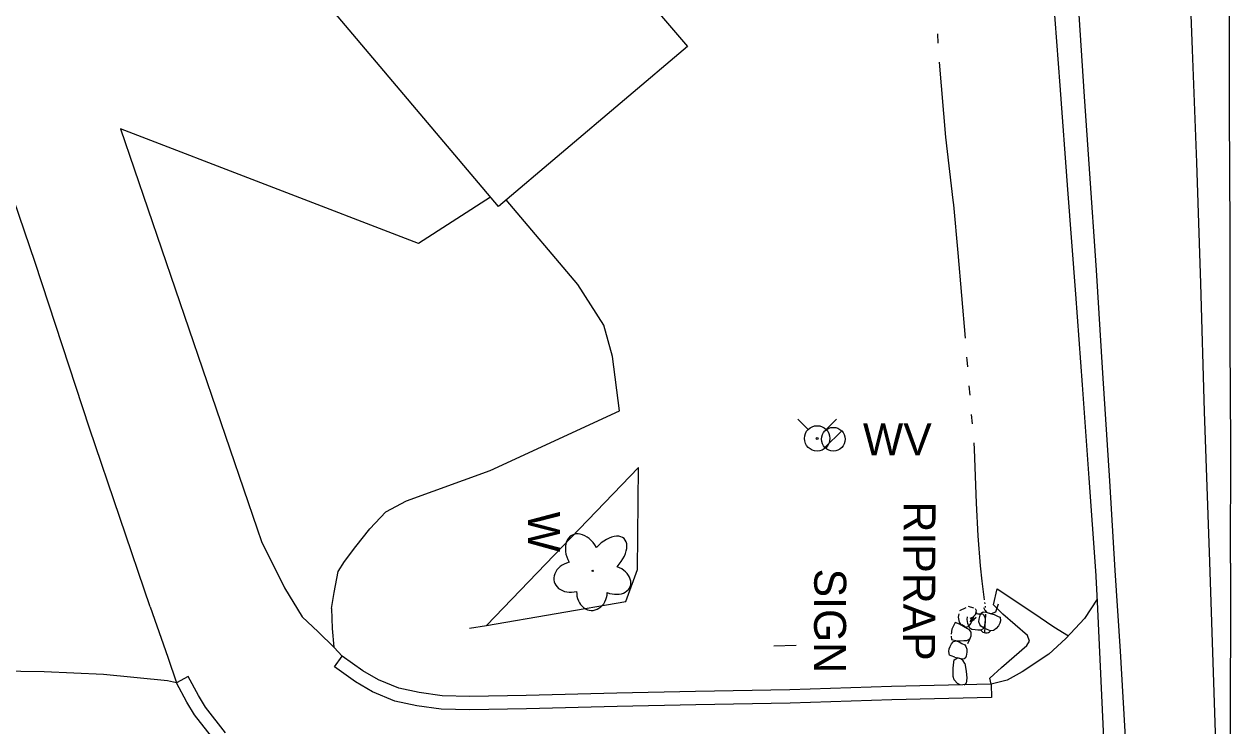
# Model space of a CAD drawing. Extents: x 589250 to 1188077, y 162953 to 363065.
# Drawn here: x 594534.5 to 594760.9, y 184056.3 to 184188 of the extents above; entities that cross this region are included whole.
import ezdxf

# ---------------------------------------------------------------- set-up
doc = ezdxf.new("R2010")
doc.units = 0
for name, color, linetype in [('E_BLD', 7, 'Continuous'), ('E_DRN', 7, 'Continuous'), ('E_DRN_RipRap', 7, 'Continuous'), ('E_DRN_RipRap_Text', 7, 'Continuous'), ('E_DWY', 7, 'Continuous'), ('E_LAND_Vegetation', 7, 'Continuous'), ('E_RDWY', 7, 'Continuous'), ('E_RDWY_Gravel', 7, 'Continuous'), ('E_SGN', 7, 'Continuous'), ('E_SGN_Text', 7, 'Continuous'), ('E_UTL_W', 7, 'Continuous'), ('E_UTL_WHydrant', 7, 'Continuous'), ('E_WAL', 7, 'Continuous'), ('E_WAL_Text', 7, 'Continuous'), ('E_WTR_FlowLine', 7, 'Continuous')]:
    doc.layers.add(name, color=color, linetype=linetype)

msp = doc.modelspace()

# ---------------------------------------------------------------- linework, layer by layer
at = {"layer": 'E_BLD'}
for p, q in [((594614.5, 184236), (594658.94, 184183.75)), ((594623.49, 184153.78), (594588.64, 184195.04)), ((594658.94, 184183.75), (594623.49, 184153.78))]:
    msp.add_line(p, q, dxfattribs=at)
at = {"layer": 'E_DRN'}
msp.add_arc((594714.97, 184074.86), 1.13, 212.9323, 319.1925, dxfattribs=at)
at = {"layer": 'E_DRN_RipRap'}
for p, q in [((594710.03, 184077.92), (594711.25, 184078.51)), ((594711.61, 184078.72), (594712.6, 184078.42)), ((594712.32, 184076.52), (594713.31, 184077.5)), ((594712.93, 184078.32), (594713.1, 184077.96)), ((594713.1, 184077.96), (594712.96, 184077.13)), ((594713.89, 184077.05), (594714.18, 184077.49)), ((594714.18, 184077.49), (594714.46, 184077.67)), ((594714.46, 184077.67), (594714.96, 184077.64)), ((594714.5, 184078.5), (594714.73, 184077.98)), ((594714.73, 184077.98), (594715.19, 184077.57)), ((594714.96, 184077.64), (594716.48, 184077.16)), ((594715.19, 184077.57), (594715.92, 184077.32)), ((594716.72, 184077.63), (594715.92, 184077.32)), ((594716.89, 184078), (594716.72, 184077.63)), ((594717.23, 184079.14), (594716.89, 184078)), ((594709.19, 184075.67), (594708.78, 184074.91)), ((594709.96, 184075.38), (594709.19, 184075.67)), ((594709.8, 184076.68), (594709.9, 184077.29)), ((594710.01, 184075.74), (594709.8, 184076.68)), ((594710.71, 184074.92), (594709.96, 184075.38)), ((594710.38, 184075.2), (594710.01, 184075.74)), ((594711.08, 184074.88), (594710.4, 184075.25)), ((594711.44, 184076.25), (594711.48, 184076.76)), ((594711.57, 184075.52), (594711.44, 184076.25)), ((594712.1, 184075.55), (594711.53, 184074.85)), ((594711.71, 184074.99), (594711.57, 184075.52)), ((594712, 184076.53), (594712.47, 184076.66)), ((594712.08, 184075.79), (594712.09, 184076.12)), ((594712.09, 184076.12), (594712.32, 184076.52)), ((594712.62, 184076.73), (594712.1, 184075.55)), ((594713.11, 184076.62), (594712.13, 184075.75)), ((594712.37, 184076.02), (594712.79, 184076.27)), ((594712.47, 184076.66), (594712.96, 184077.13)), ((594713.36, 184077.3), (594714.08, 184077.29)), ((594713.62, 184075.8), (594713.71, 184076.34)), ((594713.78, 184075.29), (594713.62, 184075.8)), ((594713.71, 184076.34), (594713.89, 184077.05)), ((594714.01, 184074.97), (594713.78, 184075.29)), ((594714.08, 184077.29), (594714.41, 184077.27)), ((594714.41, 184077.27), (594714.73, 184076.66)), ((594714.77, 184075.65), (594714.65, 184075.06)), ((594714.73, 184076.66), (594714.79, 184076.18)), ((594714.79, 184076.18), (594714.77, 184075.65)), ((594716.48, 184077.16), (594717.27, 184076.84)), ((594717.27, 184076.84), (594717.62, 184076.67)), ((594717.54, 184075.53), (594717.28, 184075.06)), ((594717.7, 184075.98), (594717.54, 184075.53)), ((594717.62, 184076.67), (594717.7, 184075.98)), ((594708.4, 184073.13), (594708.47, 184072.47)), ((594708.57, 184074.44), (594708.45, 184073.49)), ((594708.78, 184074.91), (594708.57, 184074.44)), ((594711.49, 184074.52), (594710.71, 184074.92)), ((594711.53, 184074.85), (594711.02, 184074.73)), ((594711.8, 184074.4), (594711.49, 184074.52)), ((594712.02, 184074.57), (594711.71, 184074.99)), ((594712.15, 184073.9), (594711.8, 184074.4)), ((594711.95, 184072.53), (594712.17, 184073.21)), ((594712.31, 184074.37), (594712.02, 184074.57)), ((594712.17, 184073.21), (594712.15, 184073.9)), ((594712.91, 184074.29), (594712.31, 184074.37)), ((594713.46, 184074.22), (594712.91, 184074.29)), ((594714.02, 184074.25), (594713.46, 184074.22)), ((594714.63, 184074.64), (594714.01, 184074.97)), ((594714.43, 184074.49), (594714.02, 184074.25)), ((594714.5, 184074.65), (594714.43, 184074.49)), ((594714.65, 184075.06), (594714.5, 184074.65)), ((594715.2, 184074.35), (594714.63, 184074.64)), ((594715.83, 184074.12), (594715.2, 184074.35)), ((594716.39, 184074.17), (594715.83, 184074.12)), ((594716.54, 184074.28), (594716.39, 184074.17)), ((594716.89, 184074.58), (594716.54, 184074.28)), ((594717.28, 184075.06), (594716.89, 184074.58)), ((594707.98, 184070.27), (594708.06, 184070.73)), ((594708.06, 184070.73), (594708.24, 184071.21)), ((594708.24, 184071.21), (594708.52, 184071.71)), ((594708.47, 184072.47), (594709.53, 184072.22)), ((594708.52, 184071.71), (594708.78, 184072.03)), ((594708.78, 184072.03), (594708.89, 184072.15)), ((594708.89, 184072.15), (594709.35, 184072.23)), ((594709.35, 184072.23), (594709.91, 184072.04)), ((594709.53, 184072.22), (594710.1, 184072.26)), ((594709.91, 184072.04), (594710.42, 184071.77)), ((594710.1, 184072.26), (594710.83, 184072.29)), ((594710.42, 184071.77), (594710.97, 184071.47)), ((594710.83, 184072.29), (594711.36, 184072.31)), ((594710.97, 184071.47), (594711.19, 184071.17)), ((594711.19, 184071.17), (594711.37, 184070.67)), ((594711.36, 184072.31), (594711.71, 184072.52)), ((594711.37, 184070.67), (594711.36, 184070.12)), ((594711.58, 184071.72), (594711.95, 184072.53)), ((594711.71, 184072.52), (594711.78, 184072.64)), ((594708.12, 184069.58), (594707.98, 184070.27)), ((594708.43, 184069.43), (594708.12, 184069.58)), ((594709.11, 184069.15), (594708.43, 184069.43)), ((594708.91, 184068.26), (594708.99, 184068.65)), ((594708.99, 184068.65), (594709.6, 184069.03)), ((594710.46, 184068.82), (594709.11, 184069.14)), ((594710.25, 184068.87), (594709.6, 184069.03)), ((594710.7, 184068.5), (594710.25, 184068.87)), ((594710.87, 184068.84), (594710.46, 184068.82)), ((594710.97, 184068.01), (594710.7, 184068.5)), ((594711.08, 184069.04), (594710.87, 184068.84)), ((594711.27, 184069.4), (594711.08, 184068.95)), ((594711.36, 184070.12), (594711.27, 184069.4)), ((594708.79, 184065.54), (594708.81, 184067.1)), ((594708.81, 184067.1), (594708.91, 184068.26)), ((594710.97, 184068.01), (594711.25, 184066.56)), ((594711.25, 184066.56), (594711.37, 184065.23)), ((594708.99, 184064.95), (594708.79, 184065.54)), ((594709.59, 184064.24), (594708.99, 184064.95)), ((594710.13, 184063.98), (594709.59, 184064.24)), ((594711.23, 184064.3), (594710.87, 184063.92)), ((594711.37, 184065.23), (594711.23, 184064.3))]:
    msp.add_line(p, q, dxfattribs=at)
at = {"layer": 'E_DWY'}
for p, q in [((594552.63, 184168.35), (594578.25, 184093.25)), ((594608.52, 184146.8), (594552.63, 184168.35)), ((594536.6, 184143.25), (594528.62, 184166.56)), ((594622.01, 184155.53), (594608.52, 184146.8)), ((594638.41, 184139.12), (594624.94, 184155.01)), ((594546.81, 184112.17), (594536.6, 184143.25)), ((594643.29, 184131.49), (594638.41, 184139.12)), ((594644.92, 184125.58), (594643.29, 184131.49)), ((594646.19, 184115.41), (594644.92, 184125.58)), ((594621.95, 184104.23), (594646.19, 184115.41)), ((594558.17, 184078.65), (594546.81, 184112.17)), ((594606.28, 184098.51), (594621.95, 184104.23)), ((594602.38, 184096.47), (594606.28, 184098.51)), ((594599.36, 184093.28), (594602.38, 184096.47)), ((594578.25, 184093.25), (594579.06, 184090.86)), ((594596.72, 184089.96), (594599.36, 184093.28)), ((594579.06, 184090.86), (594583.38, 184082.19)), ((594594.64, 184087.12), (594596.72, 184089.96)), ((594593.42, 184085.26), (594594.64, 184087.12)), ((594592.69, 184081.34), (594593.42, 184085.26)), ((594583.38, 184082.19), (594586.65, 184076.72)), ((594592.19, 184078.34), (594592.69, 184081.34)), ((594735.82, 184080.08), (594733.45, 184076.45)), ((594558.17, 184078.65), (594561.48, 184069.18)), ((594592.19, 184078.34), (594592.28, 184074.58)), ((594589.71, 184073.91), (594586.65, 184076.72)), ((594733.45, 184076.45), (594729.96, 184072.71)), ((594592.71, 184070.97), (594589.71, 184073.91)), ((594592.28, 184074.58), (594592.62, 184071.06)), ((594594.17, 184069.38), (594592.71, 184070.97)), ((594729.96, 184072.71), (594726.72, 184069.75)), ((594561.48, 184069.18), (594563.11, 184064.35)), ((594592.73, 184067.34), (594594.17, 184069.38)), ((594598.05, 184066.64), (594594.17, 184069.38)), ((594726.72, 184069.75), (594721.76, 184066.44)), ((594538.28, 184066.43), (594521.92, 184066.67)), ((594549.41, 184065.91), (594538.28, 184066.43)), ((594596.69, 184064.54), (594592.73, 184067.34)), ((594601, 184064.9), (594598.05, 184066.64)), ((594721.76, 184066.44), (594718.92, 184064.87)), ((594561.41, 184064.71), (594549.41, 184065.91)), ((594563.11, 184064.35), (594561.41, 184064.71)), ((594565.32, 184065.53), (594563.11, 184064.35)), ((594565.04, 184060.76), (594563.11, 184064.35)), ((594567.22, 184061.99), (594565.32, 184065.53)), ((594599.89, 184062.65), (594596.69, 184064.54)), ((594604.82, 184063.35), (594601, 184064.9)), ((594715.96, 184064.1), (594697.24, 184063.7)), ((594718.92, 184064.87), (594715.96, 184064.1)), ((594715.96, 184064.1), (594716.02, 184061.6)), ((594568.53, 184059.78), (594567.22, 184061.99)), ((594604.08, 184060.95), (594599.89, 184062.65)), ((594608.61, 184062.53), (594604.82, 184063.35)), ((594612.96, 184061.94), (594608.61, 184062.53)), ((594618.13, 184061.8), (594612.96, 184061.94)), ((594628.73, 184062.01), (594618.13, 184061.8)), ((594645.69, 184062.41), (594628.73, 184062.01)), ((594660.46, 184062.73), (594645.69, 184062.41)), ((594678.15, 184063.07), (594660.46, 184062.73)), ((594697.24, 184063.7), (594678.15, 184063.07)), ((594716.02, 184061.6), (594697.3, 184061.2)), ((594566.46, 184058.36), (594565.04, 184060.76)), ((594572.31, 184054.99), (594568.53, 184059.78)), ((594608.18, 184060.07), (594604.08, 184060.95)), ((594612.75, 184059.44), (594608.18, 184060.07)), ((594618.13, 184059.3), (594612.75, 184059.44)), ((594628.78, 184059.51), (594618.13, 184059.3)), ((594645.75, 184059.91), (594628.78, 184059.51)), ((594660.51, 184060.23), (594645.75, 184059.91)), ((594678.21, 184060.57), (594660.51, 184060.23)), ((594697.3, 184061.2), (594678.21, 184060.57)), ((594570.37, 184053.42), (594566.46, 184058.36))]:
    msp.add_line(p, q, dxfattribs=at)
at = {"layer": 'E_LAND_Vegetation'}
msp.add_circle((594641.19, 184085.38), 0.128, dxfattribs=at)
for centre, major_axis, ratio in [((594639.31, 184088.37), (2.01, -3.71), 0.691916), ((594643.81, 184087.96), (-3.25, -3.47), 0.560249), ((594637.45, 184084.25), (3.5, 0.91), 0.782863), ((594644.84, 184083.73), (-3.38, 1.3), 0.716896), ((594641.04, 184081.4), (0.13, 3.45), 0.832022)]:
    msp.add_ellipse(centre, major_axis=major_axis, ratio=ratio, start_param=1.570796, end_param=4.712389, dxfattribs=at)
at = {"layer": 'E_RDWY'}
for p, q in [((594753.73, 184183.16), (594752.95, 184202.54)), ((594733.47, 184174.41), (594732.22, 184192.67)), ((594760.67, 184171.59), (594760.67, 184190.71)), ((594754.49, 184162.03), (594753.73, 184183.16)), ((594734.36, 184160.83), (594733.47, 184174.41)), ((594760.74, 184149.12), (594760.67, 184171.59)), ((594755.24, 184139.28), (594754.49, 184162.03)), ((594735.67, 184141.79), (594734.36, 184160.83)), ((594760.77, 184128.36), (594760.74, 184149.12)), ((594736.89, 184122.49), (594735.67, 184141.79)), ((594755.96, 184115.3), (594755.24, 184139.28)), ((594760.9, 184108.95), (594760.77, 184128.36)), ((594738.2, 184102.3), (594736.89, 184122.49)), ((594756.93, 184087.04), (594755.96, 184115.3)), ((594760.83, 184086.85), (594760.9, 184108.95)), ((594739.21, 184085.43), (594738.2, 184102.3)), ((594758.76, 184032.17), (594756.93, 184087.04)), ((594760.83, 184086.85), (594760.75, 184047.3)), ((594740.22, 184070.3), (594739.21, 184085.43)), ((594716.37, 184078.99), (594717.08, 184082.03)), ((594717.08, 184082.03), (594723.73, 184077.58)), ((594718.11, 184077.26), (594716.37, 184078.99)), ((594723.73, 184077.58), (594727.71, 184074.87)), ((594722.77, 184073.27), (594718.11, 184077.26)), ((594723.15, 184072.17), (594722.77, 184073.27)), ((594727.71, 184074.87), (594730.41, 184073.2)), ((594717.84, 184067.24), (594722.62, 184071.35)), ((594722.62, 184071.35), (594723.15, 184072.17)), ((594741.27, 184051.98), (594740.22, 184070.3)), ((594715.69, 184065.24), (594717.84, 184067.24)), ((594715.96, 184064.1), (594715.69, 184065.24))]:
    msp.add_line(p, q, dxfattribs=at)
at = {"layer": 'E_RDWY_Gravel'}
for p, q in [((594728.89, 184176.48), (594726.96, 184201.32)), ((594730.3, 184156.92), (594728.89, 184176.48)), ((594731.84, 184137.28), (594730.3, 184156.92)), ((594733.06, 184120.26), (594731.84, 184137.28)), ((594734.31, 184102.76), (594733.06, 184120.26)), ((594735.55, 184085.39), (594734.31, 184102.76)), ((594735.85, 184079.56), (594735.54, 184085.49)), ((594737.2, 184051.24), (594735.85, 184079.56))]:
    msp.add_line(p, q, dxfattribs=at)
at = {"layer": 'E_SGN'}
msp.add_line((594675.19, 184071.28), (594679.36, 184071.44), dxfattribs=at)
at = {"layer": 'E_UTL_W'}
msp.add_lwpolyline([(594684.75, 184108.5), (594687.89, 184111.65)], dxfattribs=at)
msp.add_circle((594686.32, 184110.08), 2.22, dxfattribs=at)
at = {"layer": 'E_UTL_WHydrant'}
for points in [[(594681.62, 184111.9), (594679.67, 184113.84)], [(594684.96, 184111.9), (594686.9, 184113.84)]]:
    msp.add_lwpolyline(points, dxfattribs=at)
for radius in [2.38, 0.182]:
    msp.add_circle((594683.29, 184110.23), radius, dxfattribs=at)
at = {"layer": 'E_WAL'}
for p, q in [((594649.75, 184104.76), (594621.24, 184075.13)), ((594649.6, 184085.61), (594649.75, 184104.76)), ((594647.4, 184079.6), (594649.6, 184085.61)), ((594621.24, 184075.13), (594647.4, 184079.6)), ((594618.1, 184074.61), (594621.24, 184075.13))]:
    msp.add_line(p, q, dxfattribs=at)
at = {"layer": 'E_WTR_FlowLine'}
for p, q in [((594705.84, 184186.18), (594705.95, 184184.39)), ((594706.16, 184180.81), (594707.34, 184166.76)), ((594707.34, 184166.76), (594708.77, 184154.94)), ((594708.77, 184154.94), (594708.88, 184154.07)), ((594708.88, 184154.07), (594709.7, 184145.08)), ((594709.7, 184145.08), (594711.03, 184129.04)), ((594711.33, 184125.47), (594711.37, 184124.98)), ((594711.37, 184124.98), (594711.47, 184123.68)), ((594711.76, 184120.1), (594711.91, 184118.32)), ((594712.2, 184114.74), (594712.35, 184112.95)), ((594712.65, 184109.38), (594712.74, 184108.21)), ((594712.74, 184108.21), (594713.1, 184098.05)), ((594713.1, 184098.05), (594713.46, 184091.94)), ((594713.46, 184091.94), (594713.85, 184086.3)), ((594713.85, 184086.3), (594714.15, 184083.43)), ((594714.15, 184083.43), (594714.63, 184079.94)), ((594714.69, 184079.45), (594714.72, 184079.21)), ((594714.78, 184078.73), (594714.8, 184078.49)), ((594714.84, 184078.01), (594714.86, 184077.76)), ((594714.87, 184077.28), (594714.71, 184073.76))]:
    msp.add_line(p, q, dxfattribs=at)

# ---------------------------------------------------------------- texts
at = {"layer": 'E_DRN_RipRap_Text'}
msp.add_text('RIPRAP', height=6, rotation=269.7825, dxfattribs=at).set_placement((594699.51, 184098.4))
at = {"layer": 'E_SGN_Text'}
msp.add_text('SIGN', height=6, rotation=269.7825, dxfattribs=at).set_placement((594682.75, 184085.81))
at = {"layer": 'E_UTL_W'}
msp.add_text('WV', height=6, dxfattribs=at).set_placement((594691.87, 184107.08))
at = {"layer": 'E_WAL_Text'}
msp.add_text('W', height=6, rotation=269.6372, dxfattribs=at).set_placement((594629.07, 184096.53))

doc.saveas('drawing.dxf')
